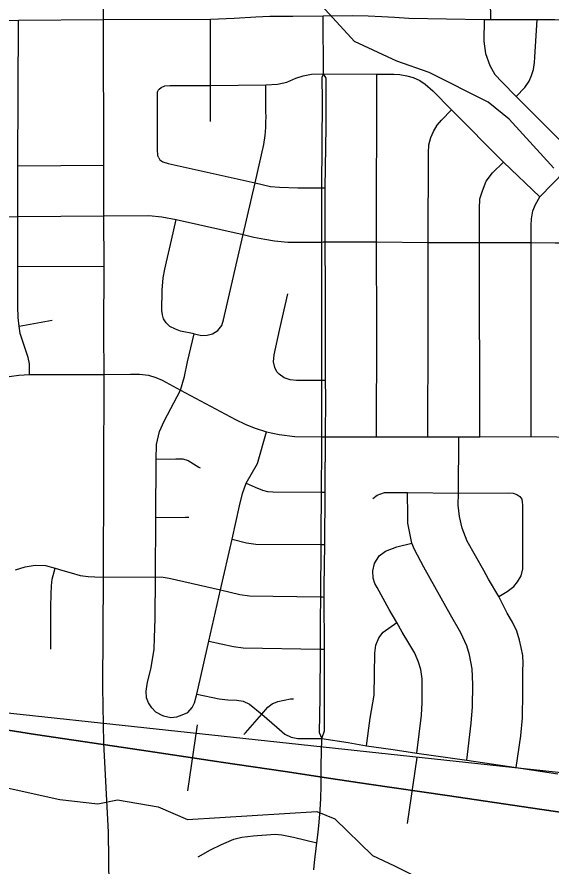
# Model space of a CAD drawing. Extents: x -1403959 to 81668, y -1400582 to 11018.
# Drawn here: x 6496.1 to 6554.2, y 8134.4 to 8226.9 of the extents above; entities that cross this region are included whole.
import ezdxf

# ---------------------------------------------------------------- set-up
doc = ezdxf.new("R2010")
doc.units = 0
for name, color, linetype in [('tdCiSectNmbr', 7, 'Continuous'), ('tdCiSectTwpRng', 7, 'Continuous'), ('tdCoSecRteBand', 7, 'Continuous'), ('tdCoSurfBitum', 7, 'Continuous')]:
    doc.layers.add(name, color=color, linetype=linetype)

msp = doc.modelspace()

# ---------------------------------------------------------------- linework, layer by layer
at = {"layer": 'tdCiSectNmbr'}
for points in [[(6426.983, 8225.896), (6433.168, 8225.972), (6442.704, 8226.029), (6460.668, 8226.224), (6467.489, 8226.272), (6473.102, 8226.334), (6478.54, 8226.366), (6481.327, 8226.381), (6490.381, 8226.461), (6490.966, 8226.466), (6496.22, 8226.545), (6505.486, 8226.609), (6517.129, 8226.671), (6519.702, 8226.766)], [(6519.702, 8226.766), (6522.077, 8226.908), (6523.577, 8226.971), (6526.103, 8226.987), (6529.418, 8227.019), (6532.611, 8227.066), (6534.3, 8227.034), (6535.8, 8226.955), (6537.157, 8226.876), (6538.719, 8226.756)], [(6529.449, 8220.694), (6529.418, 8227.019)], [(6538.719, 8226.756), (6546.916, 8226.638), (6547.653, 8226.638), (6552.69, 8226.617), (6554.635, 8226.617), (6558.115, 8226.596), (6563.665, 8226.563), (6569.354, 8226.542), (6575.524, 8226.51), (6578.345, 8226.51), (6583.768, 8226.424), (6586.82, 8226.36), (6594.592, 8226.275), (6602.367, 8226.139), (6604.373, 8226.096), (6608.341, 8226.062), (6613.705, 8225.945), (6621.606, 8225.848), (6626.861, 8225.772)], [(6505.514, 8147.886), (6505.413, 8153.983), (6505.497, 8165.95), (6505.564, 8187.983), (6505.53, 8192.65), (6505.546, 8199.78), (6505.539, 8205.267), (6505.53, 8210.77), (6505.486, 8226.609)], [(6529.449, 8220.694), (6529.253, 8220.326), (6529.278, 8217.799), (6529.221, 8208.312), (6529.204, 8205.339), (6529.204, 8202.409), (6529.204, 8194.439), (6529.204, 8187.336), (6529.204, 8181.212), (6529.204, 8180.047), (6529.179, 8175.201), (6529.154, 8170.436), (6529.146, 8169.494), (6529.1, 8163.79), (6529.08, 8161.22), (6529.061, 8158.125), (6529.03, 8152.848), (6528.981, 8149.058), (6529.238, 8148.39)], [(6529.238, 8148.39), (6529.534, 8149.223), (6529.529, 8158.105), (6529.526, 8163.783), (6529.526, 8164.911), (6529.568, 8169.491), (6529.62, 8175.198), (6529.625, 8175.737), (6529.653, 8181.209), (6529.674, 8185.497), (6529.67, 8187.333), (6529.649, 8197.238), (6529.625, 8202.411), (6529.6, 8207.717), (6529.61, 8208.312), (6529.724, 8214.95), (6529.724, 8220.226), (6529.449, 8220.694)], [(6529.449, 8220.694), (6529.449, 8220.694)], [(6528.385, 8134.114), (6528.44, 8134.913), (6528.705, 8137.049), (6528.838, 8138.154), (6528.96, 8139.301), (6529.081, 8140.638), (6529.134, 8141.854), (6529.169, 8143.255), (6529.186, 8145.444), (6529.238, 8148.39)], [(6506.125, 8129.396), (6506.02, 8138.197), (6505.514, 8147.886)]]:
    msp.add_lwpolyline(points, dxfattribs=at)
at = {"layer": 'tdCiSectTwpRng'}
for points in [[(6505.486, 8226.609), (6505.224, 8242.64), (6505.121, 8255.272)], [(6547.653, 8226.638), (6547.473, 8237.155), (6547.456, 8239.955), (6547.404, 8240.362), (6547.143, 8240.733)], [(6517.124, 8215.536), (6517.124, 8219.451), (6517.129, 8226.671)], [(6497.439, 8187.983), (6497.424, 8189.16), (6497.269, 8189.842), (6496.413, 8192.472), (6496.301, 8193.246), (6496.188, 8194.181), (6496.156, 8195.406), (6496.172, 8199.732), (6496.158, 8205.194), (6496.178, 8210.689), (6496.22, 8226.545)], [(6546.916, 8226.638), (6546.884, 8224.254), (6547.067, 8222.923), (6547.548, 8221.608), (6548.104, 8220.635), (6548.87, 8219.816), (6550.409, 8218.255), (6553.6, 8215.051), (6557.112, 8211.554), (6558.914, 8209.794), (6560.229, 8208.693), (6561.372, 8207.805), (6562.565, 8206.922), (6563.911, 8205.992), (6568.856, 8203.119), (6574.953, 8199.628), (6581.506, 8195.807), (6587.143, 8192.594), (6595.779, 8187.602)], [(6550.409, 8218.255), (6551.342, 8219.226), (6551.817, 8219.923), (6552.08, 8220.539), (6552.285, 8221.179), (6552.424, 8221.95), (6552.449, 8222.524), (6552.69, 8226.617)], [(6511.489, 8218.961), (6511.536, 8219.056), (6511.778, 8219.216), (6512.18, 8219.397), (6512.702, 8219.457), (6517.124, 8219.451), (6523.153, 8219.517), (6524.44, 8219.598), (6525.444, 8219.799), (6526.434, 8220.225), (6527.227, 8220.478), (6528.128, 8220.67), (6529.449, 8220.694)], [(6529.449, 8220.694), (6535.226, 8220.67), (6537.081, 8220.655), (6537.758, 8220.631), (6538.52, 8220.49), (6539.195, 8220.304), (6539.935, 8219.967), (6540.501, 8219.596), (6541.339, 8218.845), (6543.363, 8216.776), (6549.036, 8211.115), (6552.993, 8207.341)], [(6535.203, 8202.411), (6535.226, 8220.67)], [(6515.369, 8192.417), (6516.199, 8192.228), (6516.756, 8192.266), (6517.368, 8192.417), (6517.944, 8192.766), (6518.368, 8193.332), (6518.562, 8193.941), (6520.694, 8203.212), (6522.004, 8208.833), (6522.944, 8213.03), (6523.078, 8214.014), (6523.145, 8214.886), (6523.168, 8215.489), (6523.19, 8216.003), (6523.168, 8216.629), (6523.153, 8219.517)], [(6511.501, 8211.574), (6511.395, 8211.791), (6511.366, 8212.527), (6511.357, 8218.329), (6511.376, 8218.735), (6511.489, 8218.961)], [(6540.811, 8181.212), (6540.82, 8192.587), (6540.82, 8202.359), (6540.855, 8212.103), (6540.897, 8212.986), (6541.128, 8213.785), (6541.401, 8214.436), (6541.813, 8215.139), (6542.284, 8215.655), (6543.363, 8216.776)], [(6511.501, 8211.574), (6511.612, 8211.348), (6511.942, 8211.121), (6512.517, 8210.961), (6522.004, 8208.833), (6523.667, 8208.465), (6524.647, 8208.371), (6526.651, 8208.312), (6529.221, 8208.312), (6529.365, 8208.312), (6529.61, 8208.312)], [(6546.442, 8181.202), (6546.416, 8202.355), (6546.436, 8206.063), (6546.457, 8207.123), (6546.729, 8207.972), (6547.142, 8209.024), (6547.817, 8209.928), (6549.036, 8211.115)], [(6552.06, 8202.349), (6552.038, 8204.195), (6552.068, 8204.924), (6552.221, 8205.795), (6552.525, 8206.503), (6552.993, 8207.341), (6557.112, 8211.554)], [(6496.178, 8210.689), (6505.53, 8210.77)], [(6471.934, 8207.789), (6472.727, 8206.611), (6473.16, 8206.179), (6473.808, 8205.71), (6474.469, 8205.374), (6475.177, 8205.157), (6476.144, 8205.074), (6484.27, 8205.122), (6496.158, 8205.194)], [(6496.158, 8205.194), (6505.539, 8205.267)], [(6505.539, 8205.267), (6510.404, 8205.279), (6511.853, 8205.147), (6513.388, 8204.859), (6520.694, 8203.212), (6521.853, 8202.936), (6523.066, 8202.708), (6524.111, 8202.54), (6525.54, 8202.408), (6527.095, 8202.387), (6529.204, 8202.409)], [(6511.959, 8150.863), (6511.195, 8151.245), (6510.744, 8151.714), (6510.379, 8152.253), (6510.154, 8152.826), (6510.119, 8153.538), (6510.293, 8154.528), (6510.656, 8155.924), (6510.83, 8156.966), (6510.986, 8158.096), (6511.055, 8159.329), (6511.112, 8161.427), (6511.13, 8165.965), (6511.173, 8172.426), (6511.234, 8178.768), (6511.273, 8180.383), (6511.584, 8181.783), (6512.09, 8182.931), (6513.885, 8186.281), (6514.287, 8187.78), (6514.643, 8189.376), (6515.369, 8192.417), (6513.875, 8192.726), (6513.309, 8192.934), (6512.724, 8193.217), (6512.319, 8193.613), (6512.036, 8194.066), (6511.895, 8194.49), (6511.838, 8194.962), (6511.866, 8197.162), (6511.998, 8198.502), (6512.177, 8199.445), (6512.47, 8200.729), (6512.902, 8202.617), (6513.388, 8204.859)], [(6529.204, 8202.409), (6529.389, 8202.411), (6529.625, 8202.411), (6535.203, 8202.411), (6540.82, 8202.359), (6546.416, 8202.355), (6552.06, 8202.349), (6552.06, 8202.349)], [(6535.2, 8181.222), (6535.227, 8192.85), (6535.203, 8202.411)], [(6552.03, 8181.241), (6552.06, 8202.349)], [(6552.06, 8202.349), (6554.665, 8202.327), (6555.425, 8202.305), (6556.207, 8202.24), (6557.01, 8202.023), (6557.79, 8201.755), (6558.498, 8201.53), (6559.388, 8201.009), (6561.234, 8199.944), (6563.466, 8198.681), (6570.77, 8194.471), (6574.147, 8192.539), (6575.566, 8191.892), (6576.329, 8191.715), (6577.245, 8191.675), (6578.033, 8191.675), (6578.506, 8191.636), (6579.077, 8191.478), (6579.678, 8191.301), (6581.343, 8190.492)], [(6496.172, 8199.732), (6505.546, 8199.78)], [(6529.67, 8187.333), (6529.37, 8187.335), (6529.204, 8187.336), (6526.489, 8187.35), (6525.808, 8187.428), (6525.157, 8187.645), (6524.6, 8188.017), (6524.355, 8188.288), (6524.138, 8188.752), (6523.983, 8189.388), (6524.061, 8190.132), (6524.686, 8192.977), (6525.563, 8196.786)], [(6496.301, 8193.246), (6499.893, 8193.907)], [(6490.387, 8186.482), (6491.393, 8186.467), (6492.059, 8186.544), (6492.725, 8186.777), (6493.36, 8187.164), (6494.258, 8187.521), (6495.219, 8187.769), (6496.256, 8187.939), (6497.439, 8187.983), (6505.564, 8187.983)], [(6505.564, 8187.983), (6508.41, 8188.029), (6509.416, 8188.029), (6510.376, 8187.921), (6511.175, 8187.676), (6511.857, 8187.381), (6513.885, 8186.281), (6519.845, 8183.094), (6520.907, 8182.572), (6521.898, 8182.185), (6523.214, 8181.751), (6524.623, 8181.472), (6526.311, 8181.255), (6529.204, 8181.212), (6529.401, 8181.209), (6529.653, 8181.209)], [(6512.019, 8150.851), (6512.827, 8150.689), (6513.487, 8150.759), (6514.06, 8150.95), (6514.668, 8151.228), (6515.154, 8151.749), (6515.396, 8152.251), (6515.656, 8153.206), (6516.958, 8158.964), (6518.238, 8164.547), (6519.486, 8170.081), (6520.301, 8173.707), (6520.607, 8175.061), (6521.024, 8176.155), (6522.269, 8178.327), (6523.214, 8181.751)], [(6535.2, 8181.222), (6540.811, 8181.212), (6544.156, 8181.222), (6546.442, 8181.202), (6552.03, 8181.241), (6557.647, 8181.184), (6563.235, 8181.156), (6568.98, 8181.116), (6569.522, 8181.116), (6573.799, 8181.104), (6574.252, 8181.153), (6574.686, 8181.311), (6574.936, 8181.486)], [(6529.653, 8181.209), (6535.2, 8181.222)], [(6548.534, 8163.83), (6547.393, 8165.719), (6546.873, 8166.684), (6545.075, 8169.855), (6544.533, 8171.257), (6544.233, 8172.548), (6544.103, 8173.763), (6544.141, 8175.075), (6544.156, 8181.222)], [(6511.234, 8178.768), (6513.349, 8178.824), (6514.141, 8178.802), (6514.71, 8178.646), (6515.867, 8177.924)], [(6515.867, 8177.924), (6516.015, 8177.832)], [(6521.027, 8176.154), (6522.014, 8175.721), (6522.778, 8175.408), (6523.351, 8175.269), (6523.923, 8175.234), (6529.179, 8175.201), (6529.34, 8175.2), (6529.407, 8175.199)], [(6529.407, 8175.199), (6529.62, 8175.198)], [(6534.806, 8174.501), (6535.274, 8174.856), (6536.059, 8175.137), (6538.573, 8175.146), (6544.141, 8175.075)], [(6543.276, 8161.844), (6542.746, 8162.736), (6540.361, 8167.032), (6539.34, 8168.962), (6539.045, 8169.643), (6538.818, 8170.733), (6538.614, 8171.8), (6538.6, 8172.618), (6538.573, 8175.146)], [(6544.141, 8175.075), (6549.571, 8175.102), (6550.072, 8175.1), (6550.484, 8174.932), (6550.792, 8174.708), (6551.016, 8174.418), (6551.051, 8174.322)], [(6548.534, 8163.83), (6549.422, 8164.381), (6550.16, 8164.924), (6550.562, 8165.447), (6550.964, 8166.093), (6551.138, 8166.834), (6551.138, 8167.797), (6551.147, 8173.757), (6551.1, 8174.184), (6551.051, 8174.322)], [(6511.173, 8172.426), (6514.413, 8172.457), (6514.786, 8172.47)], [(6519.486, 8170.081), (6521.066, 8169.682), (6522.056, 8169.543), (6529.146, 8169.494), (6529.323, 8169.493), (6529.38, 8169.493)], [(6529.38, 8169.493), (6529.568, 8169.491)], [(6539.589, 8146.785), (6540.088, 8150.935), (6540.179, 8152.251), (6540.179, 8154.885), (6540.043, 8155.884), (6539.771, 8156.701), (6539.362, 8157.655), (6538.725, 8158.76), (6538.014, 8159.941), (6537.406, 8161.018), (6536.59, 8162.425), (6535.278, 8164.834), (6535.029, 8165.261), (6534.847, 8165.829), (6534.802, 8166.646), (6534.983, 8167.441), (6535.505, 8168.281), (6536.186, 8168.757), (6537.434, 8169.234), (6539.045, 8169.643)], [(6495.908, 8166.743), (6496.977, 8167.08), (6498.062, 8167.233), (6499.188, 8167.203), (6500.243, 8166.927), (6501.065, 8166.684), (6501.967, 8166.424), (6502.945, 8166.133), (6503.816, 8166.026), (6504.549, 8165.98), (6505.497, 8165.95)], [(6499.764, 8158.1), (6499.769, 8162.677), (6499.784, 8164.114), (6499.815, 8165.001), (6499.891, 8165.735), (6500.243, 8166.927)], [(6505.497, 8165.95), (6511.13, 8165.965), (6511.978, 8165.935), (6512.62, 8165.828), (6518.238, 8164.547), (6520.316, 8164.042), (6521.38, 8163.905), (6529.1, 8163.79), (6529.288, 8163.787), (6529.342, 8163.786)], [(6529.342, 8163.786), (6529.526, 8163.783)], [(6550.418, 8145.25), (6550.924, 8148.69), (6551.082, 8150.628), (6551.129, 8153.391), (6551.119, 8155.744), (6551.175, 8156.595), (6551.129, 8157.436), (6550.961, 8158.281), (6550.783, 8159.104), (6550.475, 8160.076), (6550.007, 8161.058), (6549.44, 8162.025), (6548.534, 8163.83)], [(6534.126, 8147.605), (6534.525, 8150.61), (6534.941, 8153.121), (6535.027, 8157.683), (6535.132, 8158.551), (6535.461, 8159.35), (6535.93, 8159.958), (6537.406, 8161.018)], [(6545.052, 8146.015), (6545.528, 8150.056), (6545.664, 8151.827), (6545.71, 8154.279), (6545.634, 8155.958), (6545.343, 8157.499), (6545.022, 8158.463), (6544.38, 8159.903), (6543.276, 8161.844)], [(6516.958, 8158.964), (6519.649, 8158.391), (6520.673, 8158.252), (6529.061, 8158.125), (6529.237, 8158.122), (6529.318, 8158.117)], [(6529.318, 8158.117), (6529.529, 8158.105)], [(6515.656, 8153.206), (6518.087, 8152.702), (6519.007, 8152.581), (6519.997, 8152.563), (6520.708, 8152.442), (6521.386, 8152.129), (6522.73, 8151.039)], [(6520.757, 8148.826), (6520.858, 8148.916), (6520.96, 8149.006), (6522.73, 8151.039), (6523.39, 8151.786), (6523.842, 8152.15), (6524.467, 8152.428), (6525.855, 8152.706), (6526.173, 8152.701)], [(6512.019, 8150.851), (6511.959, 8150.863)], [(6522.73, 8151.039), (6524.362, 8149.614), (6525.23, 8148.867), (6525.918, 8148.523), (6526.648, 8148.384), (6527.849, 8148.39), (6529.238, 8148.39)], [(6529.238, 8148.39), (6532.137, 8147.939), (6534.126, 8147.605), (6537.008, 8147.188), (6539.589, 8146.785), (6545.052, 8146.015), (6550.418, 8145.25), (6554.956, 8144.546)], [(6515.788, 8135.521), (6517.142, 8136.268), (6518.34, 8136.841), (6519.677, 8137.431), (6520.562, 8137.64), (6521.795, 8137.796), (6524.191, 8137.97), (6524.885, 8137.901), (6526.187, 8137.64), (6528.705, 8137.049)]]:
    msp.add_lwpolyline(points, dxfattribs=at)
at = {"layer": 'tdCoSecRteBand'}
for p, q in [((6514.658, 8142.704), (6515.725, 8149.879)), ((6538.586, 8139.137), (6539.632, 8146.315))]:
    msp.add_line(p, q, dxfattribs=at)
for points in [[(6559.92, 8139.687), (6553.201, 8140.676), (6542.906, 8142.172), (6534.386, 8143.415), (6530.228, 8144.023), (6525.258, 8144.809), (6518.299, 8145.83), (6517.829, 8145.9), (6509.639, 8147.117), (6498.101, 8148.841), (6487.3, 8150.514), (6477.081, 8151.985), (6472.63, 8152.67), (6465.214, 8153.811), (6459.027, 8154.647), (6443.56, 8157.006), (6434.584, 8158.324), (6424.188, 8159.896), (6416.536, 8161.026), (6414.223, 8161.367), (6402.812, 8163.066)], [(6402.812, 8163.066), (6414.223, 8161.367), (6416.536, 8161.026), (6424.188, 8159.896), (6434.584, 8158.324), (6443.56, 8157.006), (6459.027, 8154.647), (6465.214, 8153.811), (6472.63, 8152.67), (6477.081, 8151.985), (6487.3, 8150.514), (6498.101, 8148.841), (6509.639, 8147.117), (6517.829, 8145.9), (6518.299, 8145.83), (6525.258, 8144.809), (6530.228, 8144.023), (6534.386, 8143.415), (6542.906, 8142.172), (6553.201, 8140.676), (6559.92, 8139.687)], [(6405.947, 8161.233), (6433.733, 8157.791), (6570.493, 8143.044), (6611.53, 8136.198), (6635.015, 8125.354), (6645.597, 8122.384), (6676.772, 8118.439)]]:
    msp.add_lwpolyline(points, dxfattribs=at)
at = {"layer": 'tdCoSurfBitum'}
for points in [[(6554.52, 8210.436), (6549.644, 8215.791), (6547.357, 8217.628), (6540.949, 8220.849), (6537.408, 8222.082), (6532.803, 8224.24), (6528.847, 8228.53), (6525.342, 8230.527), (6522.901, 8231.453)], [(6490.219, 8144.085), (6500.749, 8141.755), (6504.871, 8141.282), (6507.01, 8141.732), (6511.437, 8140.952), (6514.639, 8139.566), (6528.693, 8140.43), (6530.675, 8139.66), (6534.785, 8135.674), (6537.166, 8134.517), (6542.316, 8131.957)]]:
    msp.add_lwpolyline(points, dxfattribs=at)

doc.saveas('drawing.dxf')
